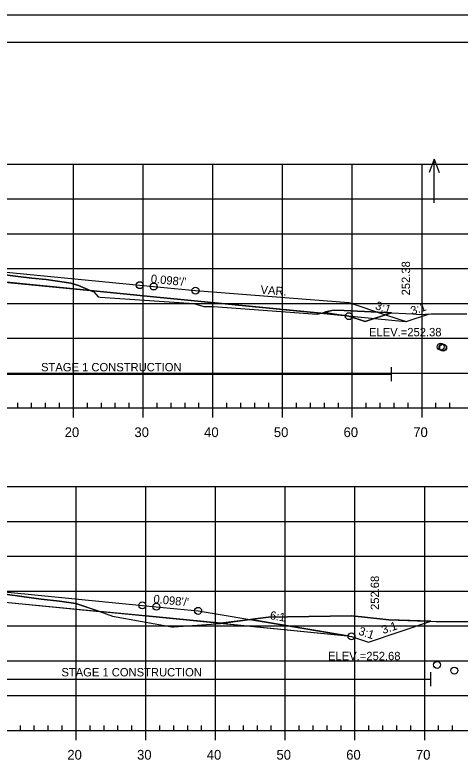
# Model space of a CAD drawing. Extents: x 1365647 to 1367999, y 387113 to 400173.
# Drawn here: x 1365905.2 to 1365969, y 391318.9 to 391426.2 of the extents above; entities that cross this region are included whole.
import ezdxf

# ---------------------------------------------------------------- set-up
doc = ezdxf.new("R2010")
doc.units = 0
for name, color, linetype in [('R_Alt Surface', 7, 'Continuous'), ('R_Axis', 7, 'Continuous'), ('R_Axis Annot', 7, 'Continuous'), ('R_Border', 7, 'Continuous'), ('R_Border Notes', 7, 'Continuous'), ('R_Contours', 7, 'Continuous'), ('R_Exist Surface', 7, 'Continuous'), ('R_Fin Surface', 7, 'Continuous'), ('R_Fin Surface Annot', 7, 'Continuous'), ('R_Grid', 7, 'Continuous'), ('R_No Plot', 7, 'Continuous'), ('R_Proposed Const Limits', 7, 'Continuous'), ('R_Water', 7, 'Continuous'), ('R_Water Annot', 7, 'Continuous')]:
    doc.layers.add(name, color=color, linetype=linetype)

msp = doc.modelspace()

# ---------------------------------------------------------------- linework, layer by layer
at = {"layer": 'R_Alt Surface'}
for points in [[(1365841.23, 391391.46), (1365862.05, 391391.87), (1365878.59, 391390.26), (1365878.59, 391391.55), (1365893.55, 391390.08), (1365902.46, 391389.21), (1365902.46, 391387.92), (1365925.05, 391385.7), (1365961.19, 391382.15)], [(1365841.61, 391345.49), (1365862.43, 391345.9), (1365879.99, 391344.19), (1365879.99, 391345.48), (1365893.93, 391344.11), (1365903.76, 391343.15), (1365903.76, 391341.86), (1365925.43, 391339.73), (1365952.85, 391337.03)]]:
    msp.add_lwpolyline(points, dxfattribs=at)
at = {"layer": 'R_Axis'}
for p, q in [((1365748.55, 391369.75), (1366038.55, 391369.75)), ((1365905.55, 391369.75), (1365905.55, 391370.45)), ((1365907.55, 391369.75), (1365907.55, 391370.45)), ((1365909.55, 391369.75), (1365909.55, 391370.45)), ((1365911.55, 391369.75), (1365911.55, 391370.45)), ((1365913.55, 391368.35), (1365913.55, 391369.75)), ((1365915.55, 391369.75), (1365915.55, 391370.45)), ((1365917.55, 391369.75), (1365917.55, 391370.45)), ((1365919.55, 391369.75), (1365919.55, 391370.45)), ((1365921.55, 391369.75), (1365921.55, 391370.45)), ((1365923.55, 391368.35), (1365923.55, 391369.75)), ((1365925.55, 391369.75), (1365925.55, 391370.45)), ((1365927.55, 391369.75), (1365927.55, 391370.45)), ((1365929.55, 391369.75), (1365929.55, 391370.45)), ((1365931.55, 391369.75), (1365931.55, 391370.45)), ((1365933.55, 391368.35), (1365933.55, 391369.75)), ((1365935.55, 391369.75), (1365935.55, 391370.45)), ((1365937.55, 391369.75), (1365937.55, 391370.45)), ((1365939.55, 391369.75), (1365939.55, 391370.45)), ((1365941.55, 391369.75), (1365941.55, 391370.45)), ((1365943.55, 391368.35), (1365943.55, 391369.75)), ((1365945.55, 391369.75), (1365945.55, 391370.45)), ((1365947.55, 391369.75), (1365947.55, 391370.45)), ((1365949.55, 391369.75), (1365949.55, 391370.45)), ((1365951.55, 391369.75), (1365951.55, 391370.45)), ((1365953.55, 391368.35), (1365953.55, 391369.75)), ((1365955.55, 391369.75), (1365955.55, 391370.45)), ((1365957.55, 391369.75), (1365957.55, 391370.45)), ((1365959.55, 391369.75), (1365959.55, 391370.45)), ((1365961.55, 391369.75), (1365961.55, 391370.45)), ((1365963.55, 391368.35), (1365963.55, 391369.75)), ((1365965.55, 391369.75), (1365965.55, 391370.45)), ((1365967.55, 391369.75), (1365967.55, 391370.45)), ((1365748.93, 391323.44), (1366038.93, 391323.44)), ((1365905.93, 391323.44), (1365905.93, 391324.14)), ((1365907.93, 391323.44), (1365907.93, 391324.14)), ((1365909.93, 391323.44), (1365909.93, 391324.14)), ((1365911.93, 391323.44), (1365911.93, 391324.14)), ((1365913.93, 391322.04), (1365913.93, 391323.44)), ((1365915.93, 391323.44), (1365915.93, 391324.14)), ((1365917.93, 391323.44), (1365917.93, 391324.14)), ((1365919.93, 391323.44), (1365919.93, 391324.14)), ((1365921.93, 391323.44), (1365921.93, 391324.14)), ((1365923.93, 391322.04), (1365923.93, 391323.44)), ((1365925.93, 391323.44), (1365925.93, 391324.14)), ((1365927.93, 391323.44), (1365927.93, 391324.14)), ((1365929.93, 391323.44), (1365929.93, 391324.14)), ((1365931.93, 391323.44), (1365931.93, 391324.14)), ((1365933.93, 391322.04), (1365933.93, 391323.44)), ((1365935.93, 391323.44), (1365935.93, 391324.14)), ((1365937.93, 391323.44), (1365937.93, 391324.14)), ((1365939.93, 391323.44), (1365939.93, 391324.14)), ((1365941.93, 391323.44), (1365941.93, 391324.14)), ((1365943.93, 391322.04), (1365943.93, 391323.44)), ((1365945.93, 391323.44), (1365945.93, 391324.14)), ((1365947.93, 391323.44), (1365947.93, 391324.14)), ((1365949.93, 391323.44), (1365949.93, 391324.14)), ((1365951.93, 391323.44), (1365951.93, 391324.14)), ((1365953.93, 391322.04), (1365953.93, 391323.44)), ((1365955.93, 391323.44), (1365955.93, 391324.14)), ((1365957.93, 391323.44), (1365957.93, 391324.14)), ((1365959.93, 391323.44), (1365959.93, 391324.14)), ((1365961.93, 391323.44), (1365961.93, 391324.14)), ((1365963.93, 391322.04), (1365963.93, 391323.44)), ((1365965.93, 391323.44), (1365965.93, 391324.14)), ((1365967.93, 391323.44), (1365967.93, 391324.14))]:
    msp.add_line(p, q, dxfattribs=at)
at = {"layer": 'R_Border'}
msp.add_line((1365736.09, 391422.26), (1366052.27, 391422.26), dxfattribs=at)
at = {"layer": 'R_Contours'}
for p, q in [((1365902.46, 391387.92), (1365915.94, 391386.6)), ((1365949.58, 391383.49), (1365952.47, 391383.01)), ((1365903.76, 391341.86), (1365917.27, 391340.53)), ((1365925.43, 391339.73), (1365917.27, 391340.53)), ((1365934.68, 391338.82), (1365925.43, 391339.73)), ((1365938.94, 391339.35), (1365934.68, 391338.82)), ((1365934.68, 391338.82), (1365952.85, 391337.03)), ((1365952.85, 391337.03), (1365938.94, 391339.35)), ((1365938.94, 391339.35), (1365952.85, 391337.03)), ((1365964.83, 391339.11), (1365958.8, 391339.31))]:
    msp.add_line(p, q, dxfattribs=at)
for points in [[(1365915.94, 391386.6), (1365914.26, 391387.3), (1365913.16, 391387.64), (1365912.22, 391387.78), (1365909.65, 391388.16), (1365907.57, 391388.35), (1365905.63, 391388.59), (1365902.93, 391388.94), (1365902.46, 391389)], [(1365959.17, 391383.38), (1365953.32, 391383.67), (1365952.39, 391383.72), (1365951.05, 391383.78), (1365950.59, 391383.74), (1365949.58, 391383.49)], [(1365952.47, 391383.01), (1365953.05, 391382.91), (1365955.4, 391382.13), (1365959.17, 391383.38)], [(1365959.17, 391383.38), (1365959.17, 391383.38)], [(1365917.27, 391340.53), (1365913.9, 391341.68), (1365911.55, 391341.98), (1365908.93, 391342.3), (1365906.46, 391342.62), (1365903.76, 391342.99)], [(1365917.27, 391340.53), (1365917.31, 391340.52), (1365919.14, 391339.86), (1365927.64, 391338.31), (1365927.71, 391338.3), (1365927.95, 391338.32), (1365934.62, 391338.81), (1365934.68, 391338.82)], [(1365958.8, 391339.31), (1365954.87, 391339.72), (1365953.45, 391339.89), (1365944.27, 391339.74), (1365941.54, 391339.7), (1365939.21, 391339.39), (1365938.94, 391339.35)], [(1365952.85, 391337.03), (1365953.43, 391336.94), (1365955.87, 391336.12), (1365964.83, 391339.11)]]:
    msp.add_lwpolyline(points, dxfattribs=at)
for points in [[(1365902.46, 391389), (1365902.93, 391388.94), (1365905.63, 391388.59), (1365907.57, 391388.35), (1365909.65, 391388.16), (1365912.22, 391387.78), (1365913.16, 391387.64), (1365914.26, 391387.3), (1365915.94, 391386.6), (1365902.46, 391387.92)], [(1365915.94, 391386.6), (1365916.45, 391386.38), (1365917.07, 391385.68), (1365917.36, 391385.66), (1365930.82, 391384.72), (1365932.25, 391384.31), (1365932.87, 391384.29), (1365933.62, 391384.31), (1365948.51, 391383.22), (1365949.01, 391383.35), (1365925.05, 391385.7)], [(1365949.01, 391383.35), (1365950.59, 391383.74), (1365951.05, 391383.78), (1365952.39, 391383.72), (1365953.32, 391383.67), (1365959.17, 391383.38), (1365955.4, 391382.13), (1365953.05, 391382.91), (1365952.47, 391383.01)]]:
    msp.add_lwpolyline(points, close=True, dxfattribs=at)
at = {"layer": 'R_Exist Surface'}
for points in [[(1365902.93, 391388.94), (1365905.63, 391388.59), (1365907.57, 391388.35), (1365909.65, 391388.16), (1365912.22, 391387.78), (1365913.16, 391387.64), (1365914.26, 391387.3), (1365916.45, 391386.38), (1365917.07, 391385.68), (1365917.36, 391385.66), (1365930.82, 391384.72), (1365932.25, 391384.31), (1365932.87, 391384.29), (1365933.62, 391384.31), (1365948.51, 391383.22), (1365950.59, 391383.74), (1365951.05, 391383.78), (1365952.39, 391383.72), (1365953.32, 391383.67), (1365961.16, 391383.29), (1365962.25, 391383.24), (1365963.2, 391383.15), (1365964.84, 391383.26), (1365969.99, 391383.26)], [(1365903.76, 391342.99), (1365906.46, 391342.62), (1365908.93, 391342.3), (1365911.55, 391341.98), (1365913.9, 391341.68), (1365917.31, 391340.52), (1365919.14, 391339.86), (1365927.64, 391338.31), (1365927.71, 391338.3), (1365927.95, 391338.32), (1365934.62, 391338.81), (1365939.21, 391339.39), (1365941.54, 391339.7), (1365944.27, 391339.74), (1365953.45, 391339.89), (1365954.87, 391339.72), (1365958.8, 391339.31), (1365965.57, 391339.08), (1365966.41, 391339.06), (1365970.75, 391339.05)]]:
    msp.add_lwpolyline(points, dxfattribs=at)
at = {"layer": 'R_Fin Surface'}
for points in [[(1365809.11, 391384.88), (1365813.5, 391383.41), (1365834.05, 391390.26), (1365841.23, 391391.46), (1365856.05, 391393.93), (1365862.05, 391393.34), (1365864.05, 391393.14), (1365893.55, 391390.25), (1365923.05, 391387.36), (1365925.05, 391387.17), (1365931.05, 391386.58), (1365953.05, 391384.86), (1365958.33, 391383.1), (1365961.26, 391382.13), (1365964.61, 391383.25)], [(1365856.05, 391393.93), (1365862.05, 391393.34), (1365864.05, 391393.14), (1365893.55, 391390.25), (1365923.05, 391387.36), (1365925.05, 391387.17), (1365931.05, 391386.58)], [(1365820.64, 391339.7), (1365820.65, 391339.69), (1365834.43, 391344.29), (1365841.61, 391345.49), (1365856.43, 391347.95), (1365862.43, 391347.37), (1365864.43, 391347.17), (1365893.93, 391344.28), (1365923.43, 391341.39), (1365925.43, 391341.19), (1365931.43, 391340.6), (1365952.85, 391337.03), (1365953.43, 391336.94), (1365955.87, 391336.12), (1365964.83, 391339.11)], [(1365856.43, 391347.95), (1365862.43, 391347.37), (1365864.43, 391347.17), (1365893.93, 391344.28), (1365923.43, 391341.39), (1365925.43, 391341.19), (1365931.43, 391340.6)]]:
    msp.add_lwpolyline(points, dxfattribs=at)
at = {"layer": 'R_Grid'}
for p, q in [((1365748.55, 391404.75), (1366038.55, 391404.75)), ((1365913.55, 391369.75), (1365913.55, 391404.75)), ((1365923.55, 391369.75), (1365923.55, 391404.75)), ((1365933.55, 391369.75), (1365933.55, 391404.75)), ((1365943.55, 391369.75), (1365943.55, 391404.75)), ((1365953.55, 391369.75), (1365953.55, 391404.75)), ((1365963.55, 391369.75), (1365963.55, 391404.75)), ((1365748.55, 391399.75), (1366038.55, 391399.75)), ((1365748.55, 391394.75), (1366038.55, 391394.75)), ((1365748.55, 391389.75), (1366038.55, 391389.75)), ((1365748.55, 391384.75), (1366038.55, 391384.75)), ((1365748.55, 391379.75), (1366038.55, 391379.75)), ((1365748.55, 391374.75), (1366038.55, 391374.75)), ((1365748.55, 391369.75), (1366038.55, 391369.75)), ((1365748.93, 391358.44), (1366038.93, 391358.44)), ((1365913.93, 391323.44), (1365913.93, 391358.44)), ((1365923.93, 391323.44), (1365923.93, 391358.44)), ((1365933.93, 391323.44), (1365933.93, 391358.44)), ((1365943.93, 391323.44), (1365943.93, 391358.44)), ((1365953.93, 391323.44), (1365953.93, 391358.44)), ((1365963.93, 391323.44), (1365963.93, 391358.44)), ((1365748.93, 391353.44), (1366038.93, 391353.44)), ((1365748.93, 391348.44), (1366038.93, 391348.44)), ((1365748.93, 391343.44), (1366038.93, 391343.44)), ((1365748.93, 391338.44), (1366038.93, 391338.44)), ((1365748.93, 391333.44), (1366038.93, 391333.44)), ((1365748.93, 391328.44), (1366038.93, 391328.44)), ((1365748.93, 391323.44), (1366038.93, 391323.44))]:
    msp.add_line(p, q, dxfattribs=at)
at = {"layer": 'R_No Plot'}
msp.add_line((1365723.69, 391426.16), (1366057.03, 391426.16), dxfattribs=at)
msp.add_lwpolyline([(1365723.69, 391426.16), (1366057.03, 391426.16), (1366057.03, 391212.82), (1365723.69, 391212.82)], close=True, dxfattribs=at)
for centre in [(1365923.05, 391387.36), (1365923.05, 391387.36), (1365923.05, 391387.36), (1365923.05, 391387.36), (1365923.05, 391387.36), (1365925.05, 391387.17), (1365925.05, 391387.17), (1365925.05, 391387.17), (1365925.05, 391387.17), (1365925.05, 391387.17), (1365931.05, 391386.58), (1365931.05, 391386.58), (1365931.05, 391386.58), (1365931.05, 391386.58), (1365931.05, 391386.58), (1365953.05, 391382.91), (1365953.05, 391382.91), (1365953.05, 391382.91), (1365953.05, 391382.91), (1365953.05, 391382.91), (1365966.23, 391378.52), (1365966.23, 391378.52), (1365966.49, 391378.43), (1365966.49, 391378.43), (1365966.58, 391378.4), (1365923.43, 391341.39), (1365923.43, 391341.39), (1365923.43, 391341.39), (1365923.43, 391341.39), (1365923.43, 391341.39), (1365925.43, 391341.19), (1365925.43, 391341.19), (1365925.43, 391341.19), (1365925.43, 391341.19), (1365925.43, 391341.19), (1365931.43, 391340.6), (1365931.43, 391340.6), (1365931.43, 391340.6), (1365931.43, 391340.6), (1365931.43, 391340.6), (1365953.43, 391336.94), (1365953.43, 391336.94), (1365953.43, 391336.94), (1365953.43, 391336.94), (1365953.43, 391336.94), (1365965.7, 391332.85), (1365965.7, 391332.85), (1365968.18, 391332.02), (1365968.18, 391332.02)]:
    msp.add_circle(centre, 0.5, dxfattribs=at)
at = {"layer": 'R_Proposed Const Limits'}
msp.add_lwpolyline([(1365955.39, 391382.13), (1365959.15, 391383.39)], dxfattribs=at)
at = {"layer": 'R_Water'}
for p, q in [((1365959.17, 391373.6), (1365959.17, 391375.6)), ((1365878.59, 391374.6), (1365959.17, 391374.6)), ((1365964.83, 391329.8), (1365964.83, 391331.8)), ((1365879.99, 391330.8), (1365964.83, 391330.8))]:
    msp.add_line(p, q, dxfattribs=at)
at = {"layer": 'R_Water Annot'}
for p, q in [((1365965.29, 391405.46), (1365964.59, 391403.53)), ((1365965.29, 391399.17), (1365965.29, 391405.46)), ((1365965.29, 391405.46), (1365965.99, 391403.53))]:
    msp.add_line(p, q, dxfattribs=at)

# ---------------------------------------------------------------- texts
at = {"layer": 'R_Axis Annot'}
for s, p in [('20', (1365912.29, 391365.55)), ('30', (1365922.29, 391365.55)), ('40', (1365932.29, 391365.55)), ('50', (1365942.29, 391365.55)), ('60', (1365952.29, 391365.55)), ('70', (1365962.29, 391365.55)), ('20', (1365912.67, 391319.24)), ('30', (1365922.67, 391319.24)), ('40', (1365932.67, 391319.24)), ('50', (1365942.67, 391319.24)), ('60', (1365952.67, 391319.24)), ('70', (1365962.67, 391319.24))]:
    msp.add_text(s, height=1.4, dxfattribs=at).set_placement(p)
at = {"layer": 'R_Border Notes'}
for s, p in [('ELEV.=252.38', (1365955.95, 391380.02)), ('ELEV.=252.68', (1365950.07, 391333.52))]:
    msp.add_text(s, height=1.2, dxfattribs=at).set_placement(p)
at = {"layer": 'R_Fin Surface Annot'}
for s, rotation, p in [('252.38', 90, (1365961.83, 391385.89)), ("0.098'/'", 354.4029, (1365924.6, 391387.71)), ('VAR.', 355.542, (1365940.35, 391386.14)), ('3:1', 341.5651, (1365956.74, 391383.95)), ('3:1', 18.4349, (1365962.14, 391383.07)), ('252.68', 90, (1365957.38, 391340.73)), ("0.098'/'", 354.4029, (1365924.98, 391341.74)), ('6:1', 350.5377, (1365941.66, 391339.41)), ('3:1', 18.4349, (1365957.98, 391337.27)), ('3:1', 341.5651, (1365954.34, 391337.22))]:
    msp.add_text(s, height=1.2, rotation=rotation, dxfattribs=at).set_placement(p)
at = {"layer": 'R_Water'}
for p in [(1365908.9, 391374.99), (1365911.82, 391331.19)]:
    msp.add_text('STAGE 1 CONSTRUCTION', height=1.2, dxfattribs=at).set_placement(p)

doc.saveas('drawing.dxf')
